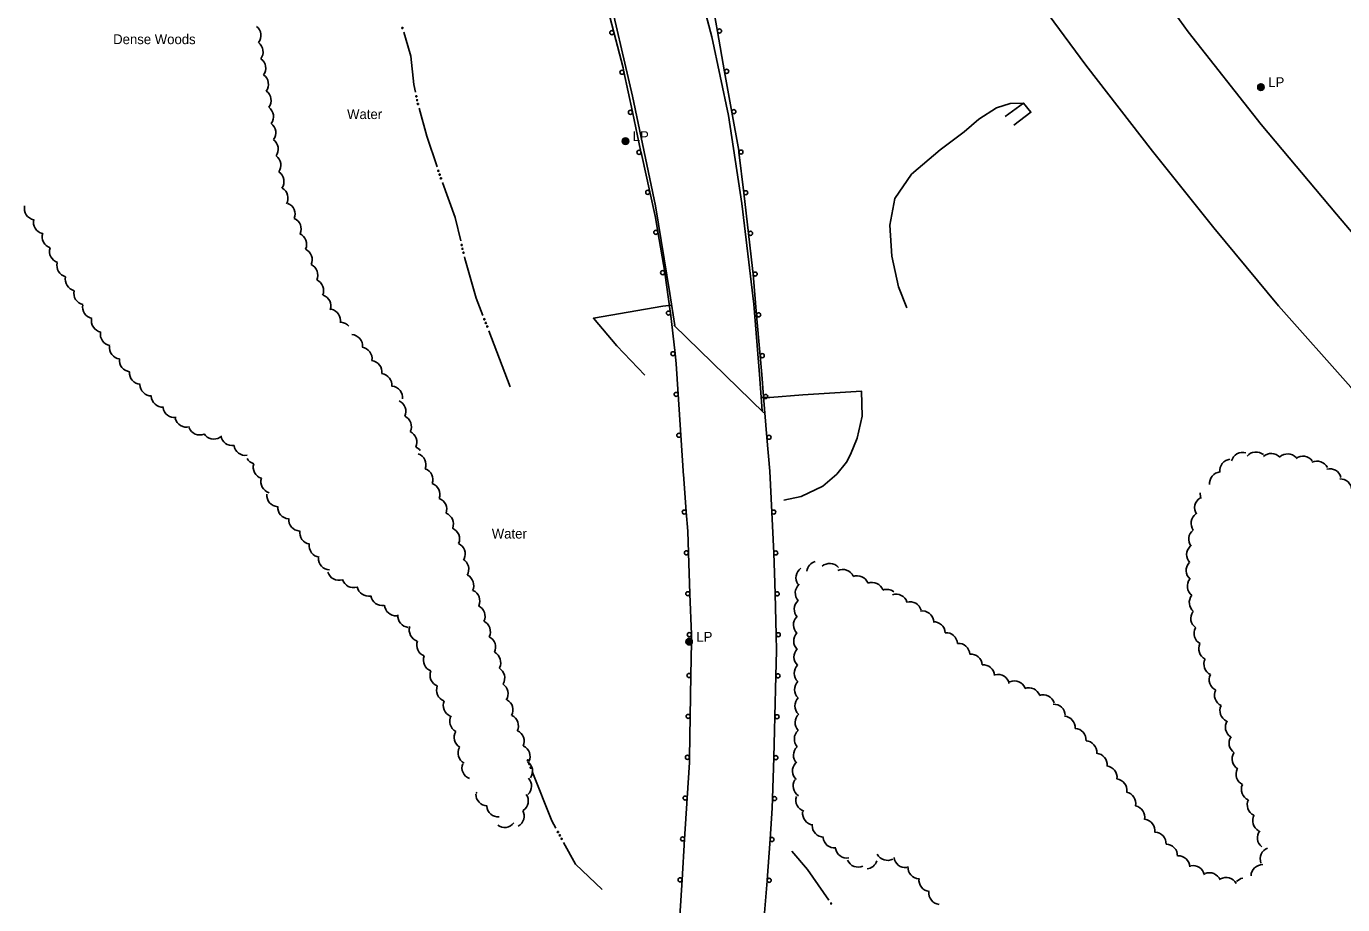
# Model space of a CAD drawing. Extents: x 2402803 to 2427059, y 6985292 to 6997652.
# Drawn here: x 2417081 to 2417724, y 6992226 to 6992655 of the extents above; entities that cross this region are included whole.
import ezdxf

# ---------------------------------------------------------------- set-up
doc = ezdxf.new("R2010")
doc.units = 0
for name, color, linetype in [('p_drainage conc drain', 7, 'Continuous'), ('p_drainage riprap', 7, 'Continuous'), ('p_drainage water', 7, 'Continuous'), ('p_road - paved curb', 7, 'Continuous'), ('p_road bridge end', 7, 'Continuous'), ('p_road guard rails', 7, 'Continuous'), ('p_utility manhole', 7, 'Continuous'), ('p_veg woods', 7, 'Continuous')]:
    doc.layers.add(name, color=color, linetype=linetype)

msp = doc.modelspace()

# ---------------------------------------------------------------- linework, layer by layer
at = {"layer": 'p_drainage conc drain'}
msp.add_lwpolyline([(2417568.19, 6992617.55), (2417561.54, 6992617.47), (2417554.99, 6992615.33), (2417546.33, 6992609.72), (2417539.08, 6992603.66), (2417527.48, 6992594.76), (2417513.33, 6992582.9), (2417505.27, 6992570.96), (2417502.78, 6992557.95), (2417503.74, 6992542.88), (2417507.01, 6992527.92), (2417511.05, 6992517.68)], dxfattribs=at)
at = {"layer": 'p_drainage riprap'}
for points in [[(2417396.16, 6992518.93), (2417391.9, 6992518.45), (2417358, 6992512.5), (2417369.34, 6992499.01), (2417383.05, 6992484.68)], [(2417483.62, 6992445.99), (2417486.85, 6992453.98), (2417489.36, 6992464.67), (2417488.95, 6992476.92), (2417460.36, 6992475.11), (2417444.15, 6992473.86), (2417439.95, 6992473.77)], [(2417451.05, 6992423.68), (2417459.53, 6992425.44), (2417470.13, 6992430.45), (2417476.87, 6992436.43), (2417481.64, 6992442.16), (2417483.63, 6992446.01)]]:
    msp.add_lwpolyline(points, dxfattribs=at)
at = {"layer": 'p_drainage water'}
msp.add_line((2417306.9, 6992506.46), (2417317.38, 6992478.99), dxfattribs=at)
for points in [[(2417265.27, 6992652.24), (2417266.1, 6992649.53), (2417268.71, 6992640.54), (2417270.3, 6992626.67), (2417271.06, 6992622.9)], [(2417272.77, 6992615.09), (2417276.57, 6992601.47), (2417281.61, 6992586.43)], [(2417284.23, 6992578.87), (2417290.43, 6992561.79), (2417293.14, 6992550.28)], [(2417294.98, 6992542.49), (2417295.15, 6992541.78), (2417300.61, 6992522.4), (2417303.96, 6992513.91)], [(2417339.59, 6992263.47), (2417337.69, 6992266.94), (2417328.1, 6992291.15)], [(2417362.24, 6992233.53), (2417349.26, 6992245.8), (2417343.43, 6992256.45)], [(2417454.93, 6992252.16), (2417462.57, 6992243.28), (2417473.02, 6992228.27)]]:
    msp.add_lwpolyline(points, dxfattribs=at)
for centre in [(2417264.64, 6992654.31), (2417271.46, 6992620.94), (2417271.84, 6992619.06), (2417272.22, 6992617.18), (2417282.24, 6992584.53), (2417282.85, 6992582.71), (2417283.46, 6992580.89), (2417293.6, 6992548.33), (2417294.04, 6992546.47), (2417294.49, 6992544.6), (2417304.7, 6992512.05), (2417305.4, 6992510.26), (2417306.11, 6992508.47), (2417325.94, 6992296.58), (2417326.65, 6992294.79), (2417327.36, 6992293.01), (2417340.63, 6992261.57), (2417341.55, 6992259.89), (2417342.47, 6992258.2), (2417474.16, 6992226.63)]:
    msp.add_circle(centre, 0.3, dxfattribs=at)
at = {"layer": 'p_road - paved curb'}
for points in [[(2417088.46, 6993613.89), (2417103.94, 6993560.89), (2417120.5, 6993503.96), (2417139.14, 6993446.01), (2417154.09, 6993396.95), (2417171.41, 6993337.79), (2417185.72, 6993291.03), (2417202.19, 6993236.51), (2417218.9, 6993179.35), (2417236.03, 6993122.86), (2417251.75, 6993068.51), (2417265.84, 6993022.37), (2417281.86, 6992968.28), (2417298.12, 6992911.29), (2417315.59, 6992850.77), (2417334.24, 6992792.96), (2417351.71, 6992725.88), (2417364.28, 6992676.55), (2417377.1, 6992621.07), (2417388.35, 6992567.38), (2417395.29, 6992524.59), (2417397.69, 6992509.02)], [(2417819.74, 6992454.21), (2417784.77, 6992489.79), (2417752.9, 6992525.81), (2417721.01, 6992563.39), (2417684.17, 6992607.23), (2417648.53, 6992652.38), (2417618.99, 6992693.66), (2417575.84, 6992753.94), (2417541.81, 6992802.62), (2417503.28, 6992860.35), (2417473.35, 6992907.5), (2417441.15, 6992956.93), (2417411.5, 6993006.33), (2417387.86, 6993044.95), (2417356.84, 6993104.2), (2417332.19, 6993156.79), (2417302.16, 6993220.68), (2417274.43, 6993285.5), (2417254.86, 6993334.53), (2417228.8, 6993400.57), (2417208, 6993460.78), (2417187.4, 6993522.07), (2417176.03, 6993560.16), (2417161.56, 6993610.84)], [(2417440.45, 6992467.35), (2417439.08, 6992484.99), (2417436.29, 6992519.42), (2417430.47, 6992568.55), (2417423.96, 6992611.66), (2417415.83, 6992650.02), (2417403.46, 6992696.93)], [(2417564.57, 6992682.46), (2417598.64, 6992636.22), (2417631.21, 6992594.2), (2417661.05, 6992556.72), (2417692.69, 6992518.62), (2417728.09, 6992478.88), (2417755.15, 6992446.73)]]:
    msp.add_lwpolyline(points, dxfattribs=at)
at = {"layer": 'p_road bridge end'}
for points in [[(2417559.24, 6992611.04), (2417568.16, 6992617.59), (2417571.77, 6992613.19), (2417563.36, 6992606.83)], [(2417441.29, 6992466.32), (2417397.27, 6992509.22)]]:
    msp.add_lwpolyline(points, dxfattribs=at)
at = {"layer": 'p_road guard rails'}
for p, q in [((2417418.58, 6992652.67), (2417422.09, 6992632.98)), ((2417377.04, 6992613.36), (2417372.9, 6992632.92)), ((2417422.09, 6992632.98), (2417425.6, 6992613.29)), ((2417381.19, 6992593.79), (2417377.04, 6992613.36)), ((2417429.06, 6992593.6), (2417431.41, 6992573.74)), ((2417431.41, 6992573.74), (2417433.76, 6992553.89)), ((2417392.82, 6992534.97), (2417389.47, 6992554.69)), ((2417436.02, 6992534.02), (2417437.74, 6992514.1)), ((2417397.86, 6992495.31), (2417395.63, 6992515.18)), ((2417437.74, 6992514.1), (2417439.47, 6992494.18)), ((2417400.73, 6992455.44), (2417399.41, 6992475.39)), ((2417441.14, 6992474.25), (2417442.76, 6992454.33)), ((2417402.05, 6992435.5), (2417400.73, 6992455.44)), ((2417442.76, 6992454.33), (2417444.11, 6992437.77)), ((2417403.36, 6992417.91), (2417401.98, 6992436.38)), ((2417444.11, 6992437.77), (2417445.08, 6992417.8)), ((2417445.08, 6992417.8), (2417446.05, 6992397.84)), ((2417405.12, 6992377.97), (2417404.43, 6992397.95)), ((2417405.82, 6992357.99), (2417405.12, 6992377.97)), ((2417446.78, 6992377.86), (2417447.28, 6992357.87)), ((2417405.27, 6992318.01), (2417405.64, 6992338)), ((2417447.16, 6992337.89), (2417446.66, 6992317.9)), ((2417404.91, 6992298.02), (2417405.27, 6992318.01)), ((2417446.09, 6992297.91), (2417445.48, 6992277.92)), ((2417402.56, 6992258.09), (2417403.79, 6992278.05)), ((2417401.33, 6992238.13), (2417402.56, 6992258.09)), ((2417444.26, 6992257.97), (2417442.85, 6992238.03))]:
    msp.add_line(p, q, dxfattribs=at)
for points in [[(2417367.93, 6992652.29), (2417363.34, 6992669.87), (2417362.83, 6992671.62)], [(2417414.87, 6992672.32), (2417416.14, 6992666.33), (2417418.58, 6992652.67)], [(2417372.9, 6992632.92), (2417372.49, 6992634.84), (2417367.93, 6992652.29)], [(2417425.6, 6992613.29), (2417428.96, 6992594.42), (2417429.06, 6992593.6)], [(2417385.49, 6992574.27), (2417381.57, 6992591.98), (2417381.19, 6992593.79)], [(2417389.47, 6992554.69), (2417388.27, 6992561.73), (2417385.49, 6992574.27)], [(2417433.76, 6992553.89), (2417435.77, 6992536.88), (2417436.02, 6992534.02)], [(2417395.63, 6992515.18), (2417395.55, 6992515.93), (2417392.86, 6992534.73), (2417392.82, 6992534.97)], [(2417399.41, 6992475.39), (2417398.42, 6992490.27), (2417397.86, 6992495.31)], [(2417439.47, 6992494.18), (2417440.26, 6992485.01), (2417441.14, 6992474.25)], [(2417404.43, 6992397.95), (2417404.07, 6992408.44), (2417403.36, 6992417.91)], [(2417446.05, 6992397.84), (2417446.52, 6992388.17), (2417446.78, 6992377.86)], [(2417405.64, 6992338), (2417405.94, 6992354.38), (2417405.82, 6992357.99)], [(2417447.28, 6992357.87), (2417447.47, 6992350.08), (2417447.16, 6992337.89)], [(2417446.66, 6992317.9), (2417446.49, 6992311.21), (2417446.09, 6992297.91)], [(2417403.79, 6992278.05), (2417404.86, 6992295.45), (2417404.91, 6992298.02)], [(2417445.48, 6992277.92), (2417445.34, 6992273.25), (2417444.26, 6992257.97)], [(2417400.02, 6992218.18), (2417400.24, 6992220.37), (2417401.33, 6992238.13)], [(2417442.85, 6992238.03), (2417442.82, 6992237.66), (2417441.3, 6992218.09)]]:
    msp.add_lwpolyline(points, dxfattribs=at)
for centre in [(2417366.96, 6992652.04), (2417419.56, 6992652.85), (2417371.92, 6992632.72), (2417423.07, 6992633.16), (2417376.06, 6992613.15), (2417426.58, 6992613.47), (2417380.21, 6992593.58), (2417430.05, 6992593.72), (2417384.52, 6992574.06), (2417432.4, 6992573.86), (2417388.48, 6992554.52), (2417434.75, 6992554.01), (2417391.83, 6992534.81), (2417437.01, 6992534.11), (2417394.64, 6992515.07), (2417438.74, 6992514.19), (2417396.86, 6992495.2), (2417440.46, 6992494.26), (2417398.41, 6992475.32), (2417442.13, 6992474.33), (2417399.73, 6992455.38), (2417443.76, 6992454.41), (2417402.36, 6992417.83), (2417446.08, 6992417.85), (2417403.43, 6992397.92), (2417447.05, 6992397.88), (2417404.12, 6992377.94), (2417447.78, 6992377.88), (2417404.82, 6992357.96), (2417448.28, 6992357.9), (2417404.64, 6992338.02), (2417448.16, 6992337.86), (2417404.27, 6992318.03), (2417447.66, 6992317.87), (2417403.91, 6992298.04), (2417447.09, 6992297.88), (2417402.79, 6992278.12), (2417446.48, 6992277.89), (2417401.56, 6992258.16), (2417445.26, 6992257.9), (2417400.33, 6992238.19), (2417443.84, 6992237.96)]:
    msp.add_circle(centre, 1, dxfattribs=at)
at = {"layer": 'p_utility manhole'}
for centre, radius in [((2417684.15, 6992625.47), 1.6), ((2417684.15, 6992625.47), 1.3), ((2417684.15, 6992625.47), 1), ((2417684.15, 6992625.47), 0.539), ((2417684.15, 6992625.47), 0.192), ((2417373.63, 6992599.06), 1.6), ((2417373.63, 6992599.06), 1.3), ((2417373.63, 6992599.06), 1), ((2417373.63, 6992599.06), 0.539), ((2417373.63, 6992599.06), 0.192), ((2417404.7, 6992354.53), 1.6), ((2417404.7, 6992354.53), 1.3), ((2417404.7, 6992354.53), 1), ((2417404.7, 6992354.53), 0.539), ((2417404.7, 6992354.53), 0.192)]:
    msp.add_circle(centre, radius, dxfattribs=at)
at = {"layer": 'p_veg woods'}
for centre, start, end in [((2417189.88, 6992650.69), 321.92941, 51.92941), ((2417190.93, 6992642.7), 322.70895, 52.70895), ((2417192.24, 6992634.69), 324.41645, 54.41645), ((2417193.55, 6992626.8), 324.41645, 54.41645), ((2417194.86, 6992618.91), 324.43596, 54.43596), ((2417196.04, 6992611.06), 323.48855, 53.48855), ((2417197.18, 6992603.16), 323.21575, 53.21575), ((2417198.35, 6992595.24), 323.38154, 53.38154), ((2417199.64, 6992587.27), 324.40989, 54.40989), ((2417201.11, 6992579.32), 325.60859, 55.60859), ((2417203.11, 6992571.25), 330.15319, 60.15319), ((2417206.55, 6992563.41), 337.99939, 67.99939), ((2417085.58, 6992566.21), 168.11399, 258.11399), ((2417090.02, 6992559.43), 166.67037, 256.67037), ((2417209.54, 6992556.12), 336.32432, 66.32432), ((2417094.31, 6992552.31), 162.19925, 252.19925), ((2417212.21, 6992548.66), 335.15152, 65.15152), ((2417097.86, 6992545.18), 162.66136, 252.66136), ((2417214.92, 6992541.15), 334.9227, 64.9227), ((2417101.47, 6992538.31), 166.07538, 256.07538), ((2417217.66, 6992533.63), 335.01752, 65.01752), ((2417105.58, 6992531.49), 166.64314, 256.64314), ((2417220.5, 6992526.09), 335.82308, 65.82308), ((2417109.77, 6992524.73), 167.32865, 257.32865), ((2417224.08, 6992518.51), 341.2435, 71.2435), ((2417114, 6992518.01), 168.19817, 258.19817), ((2417228.79, 6992511.35), 349.48824, 79.48824), ((2417118.35, 6992511.33), 168.63055, 258.63055), ((2417234.22, 6992504.95), 40.24243, 84.8858), ((2417122.72, 6992504.72), 169.65171, 259.65171), ((2417239.57, 6992498.91), 355.93255, 85.93255), ((2417127.17, 6992498.29), 172.24824, 262.24824), ((2417244.18, 6992492.74), 351.60605, 81.60605), ((2417131.97, 6992492.04), 174.00741, 264.00741), ((2417248.95, 6992486.32), 351.56926, 81.56926), ((2417136.92, 6992485.95), 176.16716, 266.16716), ((2417253.81, 6992479.89), 352.4877, 82.4877), ((2417142.06, 6992480.21), 180.14025, 270.14025), ((2417259.05, 6992473.77), 353.32274, 83.32274), ((2417147.56, 6992474.74), 183.29046, 273.29046), ((2417260.67, 6992467.06), 334.87218, 64.87218), ((2417153.29, 6992469.64), 187.46994, 277.46994), ((2417159.14, 6992464.98), 194.85714, 284.85714), ((2417165.62, 6992461.18), 201.86828, 291.86828), ((2417263.39, 6992459.54), 334.87218, 64.87218), ((2417172.52, 6992459.14), 212.32301, 302.32301), ((2417181.52, 6992455.93), 188.67427, 278.67427), ((2417266.11, 6992452.02), 334.87218, 64.87218), ((2417187.97, 6992451.19), 188.67427, 278.67427), ((2417268.82, 6992444.5), 36.3373, 64.87218), ((2417270.49, 6992440.96), 340.08839, 70.08839), ((2417675.24, 6992441.35), 74.84985, 164.84985), ((2417681.7, 6992441.56), 50.30499, 140.30499), ((2417689.12, 6992440.83), 41.99917, 131.99917), ((2417697.18, 6992440.63), 42.77396, 132.77396), ((2417193.65, 6992446.83), 209.20601, 252.99789), ((2417197.4, 6992439.77), 162.99789, 252.99789), ((2417669.68, 6992438.04), 96.96151, 186.96151), ((2417704.67, 6992439.53), 36.59842, 126.59842), ((2417711.53, 6992437.09), 25.88834, 115.88834), ((2417201.17, 6992432.69), 162.70458, 252.70458), ((2417273.89, 6992433.72), 340.08839, 70.08839), ((2417664.67, 6992431.81), 95.7666, 185.7666), ((2417717.74, 6992433.39), 14.44331, 104.44331), ((2417722.92, 6992428.38), 2.47351, 92.47351), ((2417204.05, 6992426.11), 175.83977, 265.83977), ((2417277.28, 6992426.47), 340.08839, 70.08839), ((2417660.12, 6992426.6), 173.79607, 201.33057), ((2417209.37, 6992420.2), 176.47848, 266.47848), ((2417280.67, 6992419.23), 340.08839, 70.08839), ((2417657.39, 6992419.93), 122.48168, 212.48167), ((2417214.75, 6992414.19), 175.45692, 265.45692), ((2417283.95, 6992411.99), 339.28705, 69.28705), ((2417655.68, 6992412.34), 125.77876, 215.77876), ((2417220.11, 6992407.83), 170.98896, 260.98896), ((2417286.92, 6992404.72), 337.21214, 67.21214), ((2417654.48, 6992404.59), 127.91316, 217.91316), ((2417224.75, 6992401.42), 172.19389, 262.19389), ((2417289.71, 6992397.33), 335.74921, 65.74921), ((2417653.47, 6992397.02), 133.33535, 223.33535), ((2417229.23, 6992395.24), 177.70845, 267.70845), ((2417291.41, 6992389.96), 329.22211, 59.22211), ((2417233.65, 6992390.15), 197.07481, 287.07481), ((2417462.56, 6992385.79), 124.9771, 214.9771), ((2417467.82, 6992388.16), 104.99338, 171.02602), ((2417473.38, 6992387.09), 40.74117, 130.74117), ((2417479.81, 6992384.14), 25.41714, 115.41714), ((2417653.25, 6992389.4), 138.81415, 228.81415), ((2417240.74, 6992386.59), 197.94279, 287.94279), ((2417293.85, 6992382.05), 333.2322, 63.2322), ((2417462.25, 6992378.34), 131.90848, 221.90848), ((2417486.9, 6992381.08), 21.44478, 111.44478), ((2417494.15, 6992377.83), 20.71242, 110.71242), ((2417653.83, 6992381.61), 141.50917, 231.50917), ((2417248.15, 6992382.39), 190.42828, 280.42828), ((2417254.83, 6992377.79), 188.76389, 278.76389), ((2417296.79, 6992374.44), 335.45042, 65.45042), ((2417501.31, 6992374.44), 52.59979, 109.60619), ((2417505.81, 6992372.11), 18.06719, 108.06719), ((2417654.77, 6992373.66), 141.30809, 231.30809), ((2417261.54, 6992372.82), 183.86876, 273.86876), ((2417299.4, 6992366.98), 334.0528, 64.0528), ((2417461.76, 6992370.4), 132.41099, 222.41099), ((2417512.68, 6992368.36), 15.66577, 105.66577), ((2417518.64, 6992363.9), 7.85056, 97.85056), ((2417655.5, 6992365.98), 145.55898, 235.55898), ((2417268.05, 6992367.13), 174.83767, 264.83767), ((2417302, 6992359.43), 333.92024, 63.92024), ((2417461.36, 6992362.71), 135.99152, 225.99152), ((2417524.19, 6992358.66), 2.63014, 92.63014), ((2417273.62, 6992360.22), 162.59526, 252.59526), ((2417304.57, 6992351.87), 333.63023, 63.63023), ((2417461.5, 6992354.85), 136.00834, 226.00834), ((2417530.2, 6992353.29), 3.54068, 93.54068), ((2417657.09, 6992358.6), 151.9181, 241.9181), ((2417277.29, 6992352.84), 159.05263, 249.05263), ((2417307.05, 6992344.31), 333.11061, 63.11061), ((2417461.63, 6992347.04), 136.00476, 226.00476), ((2417536.29, 6992348.05), 4.14996, 94.14996), ((2417659.4, 6992351.06), 153.45991, 243.45991), ((2417280.56, 6992345.51), 158.66898, 248.66898), ((2417461.77, 6992339.15), 135.97888, 225.97888), ((2417542.35, 6992342.82), 4.25892, 94.25892), ((2417548.38, 6992337.57), 4.2733, 94.2733), ((2417661.93, 6992343.51), 153.86905, 243.86905), ((2417283.79, 6992338.16), 158.36856, 248.36856), ((2417308.98, 6992336.82), 329.24181, 59.24181), ((2417555.6, 6992332.88), 13.00504, 103.00504), ((2417664.51, 6992335.94), 153.84918, 243.84918), ((2417286.96, 6992330.83), 158.45187, 248.45187), ((2417310.63, 6992329.1), 327.65779, 57.65779), ((2417461.91, 6992331.18), 135.97486, 225.97486), ((2417563.66, 6992329.71), 22.53857, 112.53857), ((2417570.72, 6992326.41), 20.12481, 110.12481), ((2417667.1, 6992328.4), 154.17273, 244.17273), ((2417290.21, 6992323.43), 157.2562, 247.2562), ((2417313.04, 6992321.18), 331.67594, 61.67594), ((2417462.08, 6992323.14), 135.26404, 225.26404), ((2417577.73, 6992322.93), 18.13557, 108.13557), ((2417582.86, 6992318.33), 2.21034, 92.21034), ((2417293.44, 6992315.62), 151.04423, 241.04423), ((2417315.68, 6992313.47), 333.78743, 63.78743), ((2417462.14, 6992314.96), 132.62424, 222.62424), ((2417587.7, 6992312.5), 356.06553, 86.06553), ((2417669.74, 6992320.8), 153.58889, 243.58889), ((2417318.5, 6992305.83), 335.84137, 65.84137), ((2417461.79, 6992306.93), 131.98399, 221.98399), ((2417593.05, 6992306.51), 356.46433, 86.46433), ((2417672.38, 6992312.88), 148.54247, 238.54247), ((2417295.59, 6992307.76), 148.80871, 238.80871), ((2417598.27, 6992300.49), 356.00491, 86.00491), ((2417674.22, 6992304.95), 146.54127, 236.54127), ((2417297.48, 6992300.2), 151.83566, 241.83566), ((2417321.36, 6992298.43), 334.86577, 64.86577), ((2417461.36, 6992298.98), 132.45959, 222.45959), ((2417603.33, 6992294.4), 354.84478, 84.84478), ((2417675.73, 6992297.27), 149.09865, 239.09865), ((2417299.41, 6992292.97), 159.67751, 249.67751), ((2417322.57, 6992291.2), 324.99458, 54.99458), ((2417460.89, 6992291.35), 137.57035, 227.57035), ((2417608.19, 6992288.2), 353.06728, 83.06728), ((2417677.61, 6992289.84), 153.94545, 243.94545), ((2417322.07, 6992284), 312.97163, 42.97163), ((2417461.17, 6992284.07), 148.07536, 238.07536), ((2417613.04, 6992281.89), 352.44036, 82.44036), ((2417306.18, 6992279.97), 178.64572, 268.64572), ((2417302.57, 6992286.07), 249.65185, 255.62045), ((2417320.51, 6992276.75), 304.19049, 34.19049), ((2417462.52, 6992277.11), 162.09601, 252.09601), ((2417617.34, 6992275.45), 348.72196, 78.72196), ((2417680.21, 6992282.38), 155.36619, 245.36619), ((2417311.5, 6992274.55), 183.90751, 273.90751), ((2417318.5, 6992269.38), 299.08536, 29.08536), ((2417621.69, 6992268.78), 348.19769, 78.19769), ((2417683.09, 6992274.8), 153.76517, 243.76517), ((2417314.62, 6992269.4), 232.70359, 322.70359), ((2417465.82, 6992270.64), 172.84635, 262.84635), ((2417626.64, 6992262.17), 351.92684, 81.92684), ((2417685.78, 6992267.02), 150.43684, 240.43684), ((2417470.5, 6992264.73), 179.44886, 269.44886), ((2417632.11, 6992255.91), 356.38212, 86.38212), ((2417688.02, 6992258.77), 142.68686, 232.68686), ((2417475.86, 6992259.38), 185.28051, 275.28051), ((2417481.81, 6992254.45), 189.25764, 279.25764), ((2417637.68, 6992249.98), 358.34662, 88.34662), ((2417689.43, 6992248.41), 111.02578, 201.02578), ((2417487.32, 6992250.04), 204.08532, 294.08532), ((2417491.09, 6992249.15), 276.04357, 341.98736), ((2417501.71, 6992253.33), 207.09397, 297.09397), ((2417510.46, 6992249.77), 186.5302, 276.5302), ((2417643.72, 6992244.3), 2.53525, 92.53525), ((2417517.3, 6992244.32), 176.03442, 266.03442), ((2417650.94, 6992239.53), 11.5825, 101.5825), ((2417658.96, 6992236), 22.31734, 112.31734), ((2417684.93, 6992239.99), 88.18752, 178.18752), ((2417522.69, 6992238.09), 172.6101, 262.6101), ((2417667.09, 6992233.67), 28.81344, 118.81344), ((2417676.43, 6992233.52), 102.39329, 138.16318), ((2417527.54, 6992231.76), 173.00405, 263.00405)]:
    msp.add_arc(centre, 5.65, start, end, dxfattribs=at)

# ---------------------------------------------------------------- texts
at = {"layer": 'p_drainage water'}
for p in [(2417237.62, 6992609.84), (2417308.32, 6992404.92)]:
    msp.add_text('Water', height=4.8, dxfattribs=at).set_placement(p)
at = {"layer": 'p_utility manhole'}
for p in [(2417684.15, 6992625.47), (2417373.63, 6992599.06), (2417404.7, 6992354.53)]:
    msp.add_text('  LP', height=4.8, dxfattribs=at).set_placement(p)
at = {"layer": 'p_veg woods'}
msp.add_text('Dense Woods', height=4.8, dxfattribs=at).set_placement((2417123.31, 6992646.44))

doc.saveas('drawing.dxf')
